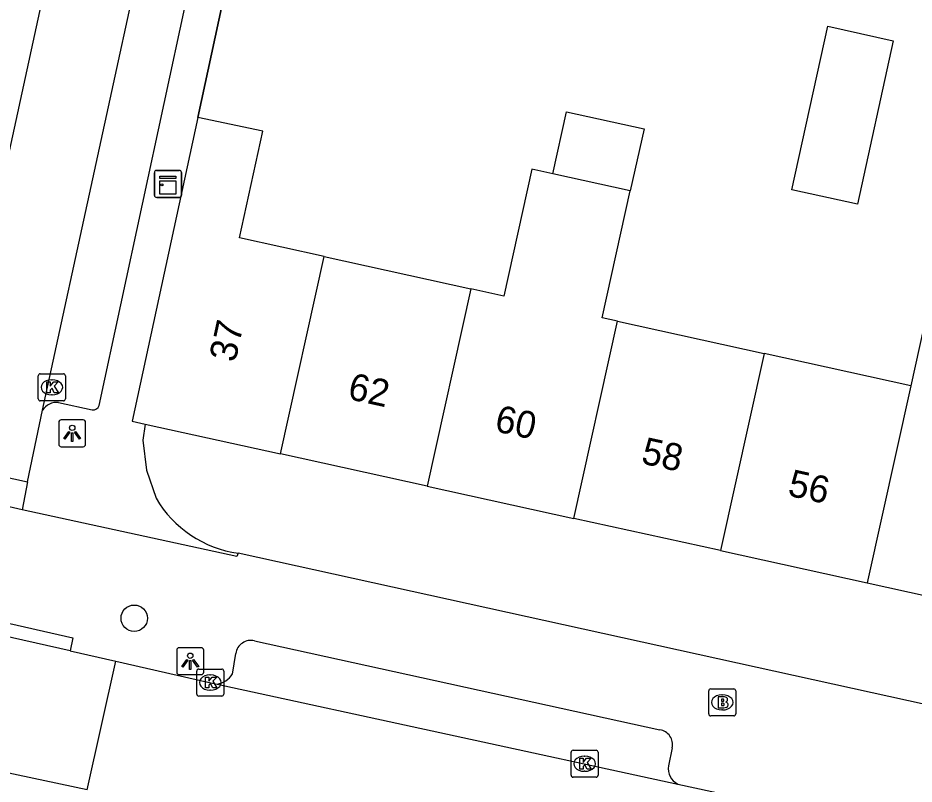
# Model space of a CAD drawing. Extents: x 162172 to 163187, y 382874 to 383684.
# Drawn here: x 162900.73 to 162933.89, y 383122.46 to 383150.82 of the extents above; entities that cross this region are included whole.
import ezdxf

# ---------------------------------------------------------------- set-up
doc = ezdxf.new("R2010")
doc.units = 0
for name, color, linetype in [('IMGEO_Boom', 7, 'Continuous'), ('IMGEO_Brandkraan', 7, 'Continuous'), ('IMGEO_Kast', 7, 'Continuous'), ('IMGEO_Kolk', 7, 'Continuous'), ('IMGEO_Lichtpunt', 7, 'Continuous'), ('IMGEO_Muur', 7, 'Continuous'), ('IMGEO_Pand', 7, 'Continuous'), ('IMGEO_Pand_nummerreeks', 7, 'Continuous'), ('IMGEO_Rijbaan_lokaal_open', 7, 'Continuous'), ('IMGEO_Voetpad_open', 7, 'Continuous')]:
    doc.layers.add(name, color=color, linetype=linetype)

msp = doc.modelspace()

# ---------------------------------------------------------------- linework, layer by layer
at = {"layer": 'IMGEO_Boom'}
msp.add_circle((162905.037, 383128.597), 0.489, dxfattribs=at)
at = {"layer": 'IMGEO_Brandkraan'}
for p, q in [((162926.366, 383125.981), (162927.218, 383125.981)), ((162926.291, 383125.055), (162926.291, 383125.907)), ((162926.779, 383125.761), (162926.804, 383125.761)), ((162927.292, 383125.907), (162927.292, 383125.055)), ((162927.218, 383124.981), (162926.366, 383124.981)), ((162926.802, 383125.201), (162926.777, 383125.201))]:
    msp.add_line(p, q, dxfattribs=at)
for points in [[(162926.366, 383125.981), (162927.218, 383125.981)], [(162926.291, 383125.055), (162926.291, 383125.907)], [(162926.639, 383125.681), (162926.639, 383125.281), (162926.852, 383125.281)], [(162926.87, 383125.681), (162926.639, 383125.681)], [(162927.292, 383125.907), (162927.292, 383125.055)], [(162926.818, 383125.6), (162926.764, 383125.6), (162926.764, 383125.524)], [(162926.764, 383125.524), (162926.817, 383125.524)], [(162926.826, 383125.448), (162926.764, 383125.448), (162926.764, 383125.367)], [(162926.764, 383125.367), (162926.826, 383125.367)], [(162927.218, 383124.981), (162926.366, 383124.981)]]:
    msp.add_lwpolyline(points, dxfattribs=at)
for centre, radius, start, end in [((162926.368, 383125.905), 0.0765, 91.552, 178.448), ((162926.368, 383125.905), 0.0765, 91.552, 178.448), ((162927.216, 383125.905), 0.0765, 1.552, 88.448), ((162927.216, 383125.905), 0.0765, 1.552, 88.448), ((162926.874, 383125.536), 0.145, 59.4692, 91.5367), ((162926.899, 383125.583), 0.0922, 285.5137, 58.1501), ((162926.819, 383125.562), 0.0379, 267.8285, 90.9355), ((162926.827, 383125.407), 0.0404, 269.8759, 90.5077), ((162926.858, 383125.532), 0.251, 268.6676, 293.5347), ((162926.904, 383125.391), 0.105, 301.3115, 78.989), ((162926.368, 383125.057), 0.0765, 181.552, 268.448), ((162926.368, 383125.057), 0.0765, 181.552, 268.448), ((162927.216, 383125.057), 0.0765, 271.552, 358.448), ((162927.216, 383125.057), 0.0765, 271.552, 358.448)]:
    msp.add_arc(centre, radius, start, end, dxfattribs=at)
for centre, major_axis, ratio, start_param, end_param in [((162926.778, 383125.481), (-0.387, 0.002), 0.722429, 4.712389, 7.853982), ((162926.803, 383125.481), (-0.39, 0.002), 0.717154, 1.570796, 4.712389)]:
    msp.add_ellipse(centre, major_axis=major_axis, ratio=ratio, start_param=start_param, end_param=end_param, dxfattribs=at)
at = {"layer": 'IMGEO_Kast'}
for p, q in [((162905.784, 383144.252), (162905.784, 383145.093)), ((162905.784, 383145.093), (162905.784, 383144.252)), ((162905.859, 383145.177), (162906.7, 383145.177)), ((162906.7, 383145.177), (162905.859, 383145.177)), ((162906.784, 383145.102), (162906.784, 383144.261)), ((162906.784, 383144.261), (162906.784, 383145.102)), ((162906.709, 383144.177), (162905.868, 383144.177)), ((162905.868, 383144.177), (162906.709, 383144.177))]:
    msp.add_line(p, q, dxfattribs=at)
for points in [[(162905.979, 383144.967), (162906.579, 383144.967), (162906.579, 383144.882), (162905.979, 383144.882), (162905.979, 383144.967)], [(162905.979, 383144.792), (162906.579, 383144.792), (162906.579, 383144.303), (162905.979, 383144.303), (162905.979, 383144.792)]]:
    msp.add_lwpolyline(points, dxfattribs=at)
msp.add_circle((162906.063, 383144.641), 0.0377, dxfattribs=at)
for centre, start, end in [((162905.862, 383145.099), 92.4484, 184.2845), ((162905.862, 383145.099), 92.4484, 184.2845), ((162906.706, 383145.099), 2.4484, 94.2845), ((162906.706, 383145.099), 2.4484, 94.2845), ((162905.862, 383144.255), 182.4484, 274.2845), ((162905.862, 383144.255), 182.4484, 274.2845), ((162906.706, 383144.255), 272.4484, 4.2845), ((162906.706, 383144.255), 272.4484, 4.2845)]:
    msp.add_arc(centre, 0.0779, start, end, dxfattribs=at)
at = {"layer": 'IMGEO_Kolk'}
for p, q in [((162901.487, 383136.72), (162901.487, 383137.572)), ((162901.562, 383137.646), (162902.414, 383137.646)), ((162902.488, 383137.572), (162902.488, 383136.72)), ((162901.975, 383137.426), (162902, 383137.426)), ((162902.414, 383136.646), (162901.562, 383136.646)), ((162901.998, 383136.866), (162901.973, 383136.866)), ((162907.349, 383125.79), (162907.349, 383126.642)), ((162907.424, 383126.716), (162908.276, 383126.716)), ((162908.35, 383126.642), (162908.35, 383125.79)), ((162907.837, 383126.496), (162907.862, 383126.496)), ((162908.276, 383125.716), (162907.424, 383125.716)), ((162907.86, 383125.936), (162907.835, 383125.936)), ((162921.199, 383122.784), (162921.199, 383123.636)), ((162921.274, 383123.71), (162922.126, 383123.71)), ((162922.2, 383123.636), (162922.2, 383122.784)), ((162921.687, 383123.49), (162921.712, 383123.49)), ((162922.126, 383122.71), (162921.274, 383122.71)), ((162921.71, 383122.93), (162921.685, 383122.93))]:
    msp.add_line(p, q, dxfattribs=at)
for points in [[(162901.487, 383136.72), (162901.487, 383137.572)], [(162901.562, 383137.646), (162902.414, 383137.646)], [(162902.488, 383137.572), (162902.488, 383136.72)], [(162901.808, 383137.346), (162901.931, 383137.346), (162901.931, 383137.195), (162902.061, 383137.346), (162902.225, 383137.346), (162902.079, 383137.195), (162902.232, 383136.946), (162902.08, 383136.946), (162901.995, 383137.11), (162901.931, 383137.043), (162901.931, 383136.946), (162901.808, 383136.946), (162901.808, 383137.346)], [(162902.414, 383136.646), (162901.562, 383136.646)], [(162907.349, 383125.79), (162907.349, 383126.642)], [(162907.424, 383126.716), (162908.276, 383126.716)], [(162908.35, 383126.642), (162908.35, 383125.79)], [(162907.67, 383126.416), (162907.793, 383126.416), (162907.793, 383126.265), (162907.923, 383126.416), (162908.087, 383126.416), (162907.941, 383126.265), (162908.094, 383126.016), (162907.942, 383126.016), (162907.857, 383126.18), (162907.793, 383126.113), (162907.793, 383126.016), (162907.67, 383126.016), (162907.67, 383126.416)], [(162908.276, 383125.716), (162907.424, 383125.716)], [(162921.199, 383122.784), (162921.199, 383123.636)], [(162921.274, 383123.71), (162922.126, 383123.71)], [(162922.2, 383123.636), (162922.2, 383122.784)], [(162921.52, 383123.41), (162921.643, 383123.41), (162921.643, 383123.259), (162921.773, 383123.41), (162921.937, 383123.41), (162921.791, 383123.259), (162921.944, 383123.01), (162921.792, 383123.01), (162921.707, 383123.174), (162921.643, 383123.107), (162921.643, 383123.01), (162921.52, 383123.01), (162921.52, 383123.41)], [(162922.126, 383122.71), (162921.274, 383122.71)]]:
    msp.add_lwpolyline(points, dxfattribs=at)
for centre, start, end in [((162901.564, 383137.57), 91.552, 178.448), ((162901.564, 383137.57), 91.552, 178.448), ((162902.412, 383137.57), 1.552, 88.448), ((162902.412, 383137.57), 1.552, 88.448), ((162901.564, 383136.722), 181.552, 268.448), ((162901.564, 383136.722), 181.552, 268.448), ((162902.412, 383136.722), 271.552, 358.448), ((162902.412, 383136.722), 271.552, 358.448), ((162907.426, 383126.64), 91.552, 178.448), ((162907.426, 383126.64), 91.552, 178.448), ((162908.274, 383126.64), 1.552, 88.448), ((162908.274, 383126.64), 1.552, 88.448), ((162907.426, 383125.792), 181.552, 268.448), ((162907.426, 383125.792), 181.552, 268.448), ((162908.274, 383125.792), 271.552, 358.448), ((162908.274, 383125.792), 271.552, 358.448), ((162921.276, 383123.634), 91.552, 178.448), ((162921.276, 383123.634), 91.552, 178.448), ((162922.124, 383123.634), 1.552, 88.448), ((162922.124, 383123.634), 1.552, 88.448), ((162921.276, 383122.786), 181.552, 268.448), ((162921.276, 383122.786), 181.552, 268.448), ((162922.124, 383122.786), 271.552, 358.448), ((162922.124, 383122.786), 271.552, 358.448)]:
    msp.add_arc(centre, 0.0765, start, end, dxfattribs=at)
for centre, major_axis, ratio, start_param, end_param in [((162901.974, 383137.146), (-0.387, 0.002), 0.722429, 4.712389, 7.853982), ((162901.999, 383137.146), (-0.39, 0.002), 0.717154, 1.570796, 4.712389), ((162907.836, 383126.216), (-0.387, 0.002), 0.722429, 4.712389, 7.853982), ((162907.861, 383126.216), (-0.39, 0.002), 0.717154, 1.570796, 4.712389), ((162921.686, 383123.21), (-0.387, 0.002), 0.722429, 4.712389, 7.853982), ((162921.711, 383123.21), (-0.39, 0.002), 0.717154, 1.570796, 4.712389)]:
    msp.add_ellipse(centre, major_axis=major_axis, ratio=ratio, start_param=start_param, end_param=end_param, dxfattribs=at)
at = {"layer": 'IMGEO_Lichtpunt'}
for p, q in [((162903.145, 383135.943), (162902.337, 383135.943)), ((162903.145, 383135.943), (162902.337, 383135.943)), ((162902.243, 383135.848), (162902.243, 383135.041)), ((162902.243, 383135.848), (162902.243, 383135.041)), ((162903.239, 383135.041), (162903.239, 383135.848)), ((162903.239, 383135.041), (162903.239, 383135.848)), ((162902.337, 383134.947), (162903.145, 383134.947)), ((162902.337, 383134.947), (162903.145, 383134.947)), ((162906.61, 383127.41), (162906.61, 383126.603)), ((162906.61, 383127.41), (162906.61, 383126.603)), ((162907.512, 383127.505), (162906.704, 383127.505)), ((162907.512, 383127.505), (162906.704, 383127.505)), ((162907.606, 383126.603), (162907.606, 383127.41)), ((162907.606, 383126.603), (162907.606, 383127.41)), ((162906.704, 383126.509), (162907.512, 383126.509)), ((162906.704, 383126.509), (162907.512, 383126.509))]:
    msp.add_line(p, q, dxfattribs=at)
for points in [[(162902.617, 383135.512), (162902.656, 383135.484), (162902.468, 383135.222), (162902.43, 383135.249), (162902.617, 383135.512)], [(162902.719, 383135.464), (162902.766, 383135.464), (162902.766, 383135.142), (162902.719, 383135.142), (162902.719, 383135.464)], [(162902.829, 383135.484), (162902.867, 383135.511), (162903.054, 383135.249), (162903.015, 383135.221), (162902.829, 383135.484)], [(162906.984, 383127.074), (162907.023, 383127.046), (162906.835, 383126.784), (162906.797, 383126.811), (162906.984, 383127.074)], [(162907.086, 383127.026), (162907.133, 383127.026), (162907.133, 383126.704), (162907.086, 383126.704), (162907.086, 383127.026)], [(162907.196, 383127.046), (162907.234, 383127.073), (162907.421, 383126.811), (162907.382, 383126.783), (162907.196, 383127.046)]]:
    msp.add_lwpolyline(points, dxfattribs=at)
for centre in [(162902.742, 383135.646), (162907.109, 383127.208)]:
    msp.add_circle(centre, 0.0994, dxfattribs=at)
for centre, start, end in [((162902.337, 383135.848), 90, 180), ((162902.337, 383135.848), 90, 180), ((162903.145, 383135.848), 0, 90), ((162903.145, 383135.848), 0, 90), ((162902.337, 383135.041), 180, 270), ((162902.337, 383135.041), 180, 270), ((162903.145, 383135.041), 270, 0), ((162903.145, 383135.041), 270, 360), ((162906.704, 383127.41), 90, 180), ((162906.704, 383127.41), 90, 180), ((162907.512, 383127.41), 0, 90), ((162907.512, 383127.41), 0, 90), ((162906.704, 383126.603), 180, 270), ((162906.704, 383126.603), 180, 270), ((162907.512, 383126.603), 270, 0), ((162907.512, 383126.603), 270, 360)]:
    msp.add_arc(centre, 0.0946, start, end, dxfattribs=at)
at = {"layer": 'IMGEO_Muur'}
msp.add_lwpolyline([(162907.392, 383147.138), (162909.545, 383157.158)], dxfattribs=at)
at = {"layer": 'IMGEO_Pand'}
for points in [[(162931.792, 383143.926), (162929.368, 383144.458), (162930.696, 383150.513), (162933.12, 383149.981), (162931.792, 383143.926)], [(162920.522, 383145.05), (162921.03, 383147.352), (162923.899, 383146.719), (162923.391, 383144.418)], [(162907.392, 383147.138), (162904.954, 383135.889), (162905.442, 383135.782)], [(162912.064, 383141.985), (162908.926, 383142.677), (162909.798, 383146.631), (162907.392, 383147.138)], [(162920.522, 383145.05), (162919.748, 383145.221), (162918.712, 383140.521), (162917.49, 383140.79)], [(162923.391, 383144.418), (162920.522, 383145.05)], [(162922.915, 383139.594), (162922.355, 383139.717), (162923.391, 383144.418)], [(162939.192, 383136.006), (162940.749, 383143.067), (162935.324, 383144.264), (162933.767, 383137.202)], [(162910.452, 383134.68), (162912.064, 383141.985)], [(162912.064, 383141.985), (162917.49, 383140.79)], [(162917.49, 383140.79), (162915.879, 383133.487)], [(162921.305, 383132.294), (162922.915, 383139.594)], [(162922.915, 383139.594), (162928.341, 383138.398)], [(162928.341, 383138.398), (162926.732, 383131.101)], [(162933.767, 383137.202), (162928.341, 383138.398)], [(162933.767, 383137.202), (162932.159, 383129.908)], [(162905.442, 383135.782), (162910.452, 383134.68)], [(162915.879, 383133.487), (162910.452, 383134.68)], [(162915.879, 383133.487), (162921.305, 383132.294)], [(162926.732, 383131.101), (162921.305, 383132.294)], [(162926.732, 383131.101), (162932.159, 383129.908)], [(162932.159, 383129.908), (162937.584, 383128.715)]]:
    msp.add_lwpolyline(points, dxfattribs=at)
at = {"layer": 'IMGEO_Rijbaan_lokaal_open'}
for points in [[(162904.903, 383169.786), (162903.644, 383161.345), (162902.633, 383156.139), (162898.486, 383137.076)], [(162901.642, 383136.296), (162905.609, 383154.573)], [(162901.089, 383133.647), (162901.642, 383136.296)], [(162897.935, 383134.342), (162901.089, 383133.647)], [(162901.089, 383133.647), (162900.887, 383132.611)], [(162900.887, 383132.611), (162897.714, 383133.338)], [(162902.668, 383127.387), (162893.736, 383129.407)], [(162902.668, 383127.387), (162904.361, 383127.004)], [(162903.29, 383122.239), (162904.361, 383127.004)], [(162904.361, 383127.004), (162907.758, 383126.235), (162908.106, 383126.159)], [(162908.106, 383126.159), (162925.152, 383122.459)], [(162903.29, 383122.239), (162896.034, 383123.787), (162891.879, 383124.673), (162891.066, 383124.855)], [(162925.152, 383122.459), (162928.923, 383121.64), (162933.07, 383118.526), (162933.222, 383118.492)]]:
    msp.add_lwpolyline(points, dxfattribs=at)
at = {"layer": 'IMGEO_Voetpad_open'}
for points in [[(162903.734, 383136.476), (162907.753, 383155.122), (162908.863, 383160.868)], [(162909.545, 383157.158), (162907.392, 383147.138)], [(162902.237, 383136.586), (162903.485, 383136.317)], [(162905.442, 383135.782), (162905.354, 383135.184), (162905.487, 383134.085), (162905.846, 383133.038)], [(162908.878, 383131), (162908.832, 383130.883), (162900.887, 383132.611)], [(162952.155, 383121.467), (162908.878, 383131)], [(162893.836, 383129.896), (162897.009, 383129.178), (162902.768, 383127.876), (162902.668, 383127.387)], [(162909.488, 383127.761), (162924.483, 383124.459)], [(162908.677, 383126.532), (162908.79, 383127.292)], [(162924.94, 383123.803), (162924.8, 383123.133)]]:
    msp.add_lwpolyline(points, dxfattribs=at)
for centre, radius, start, end in [((162902.172, 383135.963), 0.626, 84.0836, 147.8852), ((162903.522, 383136.533), 0.219, 260.163, 344.9579), ((162909.485, 383135.177), 4.221, 210.4478, 261.7371), ((162909.357, 383127.203), 0.574, 76.7505, 171.0453), ((162907.98, 383126.976), 0.826, 278.7841, 327.5242), ((162924.421, 383123.929), 0.534, 346.4031, 83.3226), ((162925.422, 383123.029), 0.631, 170.5041, 244.648)]:
    msp.add_arc(centre, radius, start, end, dxfattribs=at)

# ---------------------------------------------------------------- texts
at = {"layer": 'IMGEO_Pand_nummerreeks'}
for s, rotation, p in [('37', 77.7714, (162908.777, 383138.044)), ('62', 347.6007, (162912.896, 383136.723)), ('60', 347.6012, (162918.33, 383135.529)), ('58', 347.6007, (162923.755, 383134.336)), ('56', 347.6007, (162929.178, 383133.143))]:
    msp.add_text(s, height=1, rotation=rotation, dxfattribs=at).set_placement(p)

doc.saveas('drawing.dxf')
